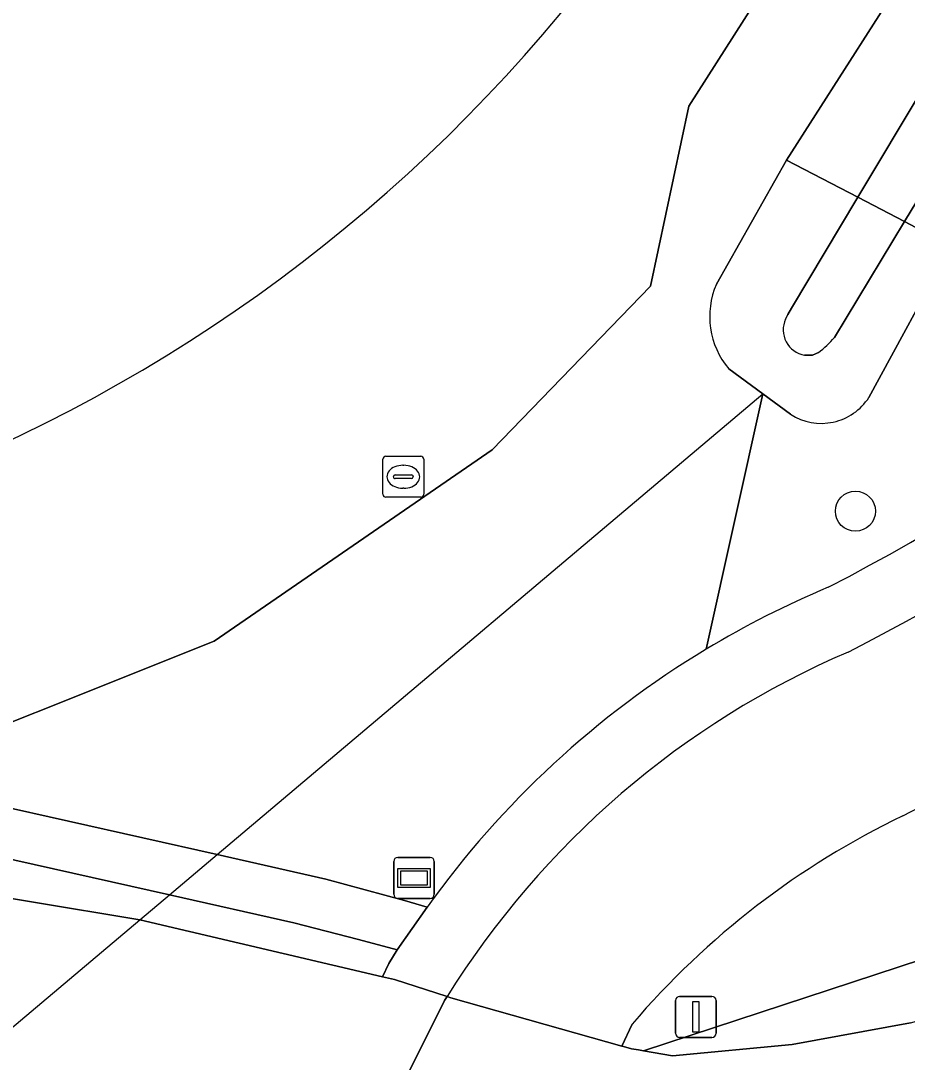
# Model space of a CAD drawing. Extents: x 161385 to 162589, y 388479 to 389756.
# Drawn here: x 162462.97 to 162484.61, y 388661.55 to 388686.96 of the extents above; entities that cross this region are included whole.
import ezdxf

# ---------------------------------------------------------------- set-up
doc = ezdxf.new("R2010")
doc.units = 0
for name, color, linetype in [('IMGEO_Berm_groen', 7, 'Continuous'), ('IMGEO_Boom', 7, 'Continuous'), ('IMGEO_Duiker', 7, 'Continuous'), ('IMGEO_Fietspad_gesloten', 7, 'Continuous'), ('IMGEO_Groenvoorziening', 7, 'Continuous'), ('IMGEO_Oever', 7, 'Continuous'), ('IMGEO_Pand', 7, 'Continuous'), ('IMGEO_Rijbaan_lokaal_gesloten', 7, 'Continuous'), ('IMGEO_Rijbaan_regionaal_gesloten', 7, 'Continuous'), ('IMGEO_Rioolput', 7, 'Continuous'), ('IMGEO_Verkeersbordpaal', 7, 'Continuous'), ('IMGEO_Voetpad_open', 7, 'Continuous'), ('IMGEO_Waterloop', 7, 'Continuous'), ('IMGEO_Wegwijzer', 7, 'Continuous')]:
    doc.layers.add(name, color=color, linetype=linetype)

msp = doc.modelspace()

# ---------------------------------------------------------------- linework, layer by layer
at = {"layer": 'IMGEO_Berm_groen'}
for points in [[(162505.585, 388897.306), (162506.277, 388863.384), (162507.703, 388808.23), (162508.502, 388764.034), (162508.507, 388763.596), (162508.048, 388750), (162507.287, 388742.621), (162504.955, 388729.188), (162504.276, 388726.446), (162500, 388712.436), (162499.893, 388712.133), (162499.135, 388710.054), (162493.393, 388696.514), (162489.638, 388688.939), (162485.689, 388681.463), (162483.678, 388677.768)], [(162481.766, 388677.357), (162481.086, 388677.855), (162479.708, 388671.624)], [(162477.895, 388662.473), (162477.643, 388661.939), (162477.69, 388661.926), (162477.88, 388661.872), (162478.051, 388661.843), (162478.175, 388661.822), (162486.129, 388664.437), (162495.44, 388667.485), (162495.607, 388667.228), (162495.862, 388667.399), (162496.748, 388667.957), (162497.332, 388668.304), (162500, 388669.696), (162501.883, 388670.504), (162508.656, 388673.039)]]:
    msp.add_lwpolyline(points, dxfattribs=at)
msp.add_lwpolyline([(162432.2, 388669.567), (162423.838, 388670.071), (162419.748, 388670.416), (162419.72, 388669.598), (162428.744, 388668.955), (162437.734, 388668.476), (162447.672, 388667.734), (162452.648, 388667.218), (162465.876, 388665.019), (162471.804, 388663.627), (162471.959, 388663.955), (162472.164, 388664.283), (162471.219, 388664.536), (162469.641, 388664.948), (162466.6, 388665.63), (162461.879, 388666.689), (162455.687, 388667.622), (162441.864, 388668.995), (162440.561, 388669.06)], close=True, dxfattribs=at)
for centre, radius, start, end in [((162454.124, 388727.943), 61.805, 297.52584, 331.17649), ((162451.369, 388732.096), 72.549, 297.17701, 320.07426), ((162482.518, 388678.514), 1.379, 236.9864, 327.2768), ((162491.435, 388652.181), 22.706, 112.6619, 121.0973), ((162493.315, 388649.264), 20.304, 115.7152, 139.4153)]:
    msp.add_arc(centre, radius, start, end, dxfattribs=at)
at = {"layer": 'IMGEO_Boom'}
msp.add_circle((162483.349, 388674.992), 0.489, dxfattribs=at)
at = {"layer": 'IMGEO_Duiker'}
msp.add_lwpolyline([(162436.316, 388655.669), (162437.39, 388655.601), (162453.451, 388654.583), (162455.305, 388656.124), (162458.916, 388659.163), (162461.168, 388661.058), (162461.5, 388661.337), (162465.876, 388665.019), (162466.6, 388665.63), (162467.763, 388666.612), (162481.086, 388677.855)], dxfattribs=at)
at = {"layer": 'IMGEO_Fietspad_gesloten'}
msp.add_lwpolyline([(162473.381, 388663.146), (162473.47, 388663.118), (162477.643, 388661.939), (162477.895, 388662.473)], dxfattribs=at)
for centre, radius, start, end in [((162454.63, 388727.339), 62.661, 297.09439, 328.4075), ((162451.369, 388732.096), 72.549, 297.17701, 320.07426), ((162491.69, 388651.732), 21.576, 113.2597, 148.0604), ((162493.315, 388649.264), 20.304, 115.7152, 139.4153)]:
    msp.add_arc(centre, radius, start, end, dxfattribs=at)
at = {"layer": 'IMGEO_Groenvoorziening'}
for points in [[(162458.974, 388668.335), (162467.697, 388671.818), (162474.478, 388676.486), (162478.347, 388680.479), (162479.278, 388684.879), (162483.524, 388691.523), (162487.166, 388698.534), (162492.966, 388712.122), (162497.529, 388726.174), (162499.388, 388733.573), (162501.67, 388751.319), (162502.459, 388766.956), (162501.892, 388778.709)], [(162504.058, 388750), (162504.847, 388765.637), (162504.239, 388778.441), (162501.892, 388778.709), (162502.459, 388766.956), (162501.67, 388751.319), (162499.388, 388733.573), (162497.529, 388726.174), (162492.966, 388712.122), (162487.166, 388698.534), (162483.524, 388691.523), (162479.278, 388684.879), (162478.347, 388680.479), (162474.478, 388676.486), (162467.697, 388671.818), (162458.974, 388668.335), (162462.317, 388667.834), (162467.763, 388666.612), (162470.423, 388666.015), (162472.338, 388665.492), (162472.895, 388665.33)], [(162479.955, 388680.531), (162481.666, 388683.56), (162485.912, 388690.204), (162489.547, 388697.2), (162489.554, 388697.215), (162495.354, 388710.803), (162499.917, 388724.855), (162500, 388725.157), (162501.776, 388732.254), (162504.058, 388750)], [(162479.708, 388671.624), (162481.086, 388677.855), (162480.254, 388678.465)]]:
    msp.add_lwpolyline(points, dxfattribs=at)
for centre, radius, start, end in [((162446.053, 388712.081), 39.087, 270.6397, 334.4773), ((162481.776, 388679.74), 1.985, 156.5196, 219.9502), ((162491.511, 388652.013), 22.889, 121.0423, 144.4226)]:
    msp.add_arc(centre, radius, start, end, dxfattribs=at)
at = {"layer": 'IMGEO_Oever'}
for points in [[(162505.251, 388735.665), (162504.198, 388730.666), (162501.86, 388721.136), (162498.237, 388710.337), (162494.056, 388699.752), (162487.626, 388687.126), (162484.549, 388682.057), (162485.689, 388681.463), (162489.638, 388688.939), (162493.393, 388696.514), (162499.135, 388710.054), (162499.893, 388712.133), (162500, 388712.436), (162504.276, 388726.446), (162504.955, 388729.188), (162507.287, 388742.621)], [(162501.776, 388732.254), (162500, 388725.157), (162499.917, 388724.855), (162495.354, 388710.803), (162489.554, 388697.215), (162489.547, 388697.2), (162485.912, 388690.204), (162481.666, 388683.56), (162483.406, 388682.653), (162486.57, 388687.943), (162493, 388700.568), (162497.181, 388711.153), (162500.804, 388721.953), (162503.142, 388731.482)], [(162483.406, 388682.653), (162481.666, 388683.56), (162479.955, 388680.531)], [(162481.643, 388679.68), (162481.695, 388679.79), (162481.785, 388679.942), (162483.406, 388682.653)], [(162483.678, 388677.768), (162485.689, 388681.463), (162484.549, 388682.057), (162482.834, 388679.23)], [(162482.446, 388678.864), (162482.304, 388678.802), (162482.108, 388678.799)], [(162480.254, 388678.465), (162481.086, 388677.855), (162481.766, 388677.357)]]:
    msp.add_lwpolyline(points, dxfattribs=at)
for centre, radius, start, end in [((162481.776, 388679.74), 1.985, 156.5196, 219.9502), ((162482.213, 388679.417), 0.627, 155.2453, 260.4057), ((162480.974, 388680.813), 2.443, 307.0605, 319.597), ((162482.518, 388678.514), 1.379, 236.9864, 327.2768)]:
    msp.add_arc(centre, radius, start, end, dxfattribs=at)
at = {"layer": 'IMGEO_Pand'}
msp.add_arc((162446.053, 388712.081), 39.087, 270.6397, 334.4773, dxfattribs=at)
at = {"layer": 'IMGEO_Rijbaan_lokaal_gesloten'}
msp.add_lwpolyline([(162490.272, 388664.327), (162492.917, 388665.605), (162495.437, 388667.114), (162495.607, 388667.228), (162495.44, 388667.485), (162486.129, 388664.437), (162478.175, 388661.822), (162478.879, 388661.703), (162481.804, 388661.973), (162484.693, 388662.504), (162487.523, 388663.291)], close=True, dxfattribs=at)
msp.add_lwpolyline([(162461.5, 388661.337), (162467.925, 388659.992), (162469.105, 388659.629), (162471.323, 388659.043), (162471.338, 388659.085), (162473.32, 388663.048), (162473.381, 388663.146), (162472.092, 388663.559), (162471.804, 388663.627), (162465.876, 388665.019), (162452.648, 388667.218)], dxfattribs=at)
at = {"layer": 'IMGEO_Rijbaan_regionaal_gesloten'}
msp.add_lwpolyline([(162484.693, 388662.504), (162481.804, 388661.973), (162478.879, 388661.703), (162478.175, 388661.822), (162478.051, 388661.843), (162477.88, 388661.872), (162477.69, 388661.926), (162477.643, 388661.939), (162473.47, 388663.118), (162473.381, 388663.146), (162473.32, 388663.048), (162471.338, 388659.085)], dxfattribs=at)
at = {"layer": 'IMGEO_Rioolput'}
for p, q in [((162471.811, 388675.406), (162471.811, 388676.258)), ((162471.886, 388676.332), (162472.738, 388676.332)), ((162472.812, 388676.258), (162472.812, 388675.406)), ((162472.113, 388675.875), (162472.511, 388675.875)), ((162472.299, 388676.112), (162472.324, 388676.112)), ((162472.07, 388675.826), (162472.07, 388675.838)), ((162472.508, 388675.789), (162472.11, 388675.789)), ((162472.554, 388675.838), (162472.554, 388675.826)), ((162472.322, 388675.552), (162472.297, 388675.552)), ((162472.738, 388675.332), (162471.886, 388675.332))]:
    msp.add_line(p, q, dxfattribs=at)
for points in [[(162471.811, 388675.406), (162471.811, 388676.258)], [(162471.886, 388676.332), (162472.738, 388676.332)], [(162472.812, 388676.258), (162472.812, 388675.406)], [(162472.738, 388675.332), (162471.886, 388675.332)]]:
    msp.add_lwpolyline(points, dxfattribs=at)
for centre, radius, start, end in [((162471.888, 388676.256), 0.0765, 91.552, 178.448), ((162471.888, 388676.256), 0.0765, 91.552, 178.448), ((162472.736, 388676.256), 0.0765, 1.552, 88.448), ((162472.736, 388676.256), 0.0765, 1.552, 88.448), ((162472.11, 388675.835), 0.0403, 85.8775, 175.7526), ((162472.515, 388675.837), 0.0386, 1.7309, 96.639), ((162472.107, 388675.825), 0.0366, 178.938, 274.7102), ((162472.511, 388675.832), 0.043, 264.8664, 352.4533), ((162471.888, 388675.408), 0.0765, 181.552, 268.448), ((162471.888, 388675.408), 0.0765, 181.552, 268.448), ((162472.736, 388675.408), 0.0765, 271.552, 358.448), ((162472.736, 388675.408), 0.0765, 271.552, 358.448)]:
    msp.add_arc(centre, radius, start, end, dxfattribs=at)
for centre, major_axis, ratio, start_param, end_param in [((162472.298, 388675.832), (-0.387, 0.002), 0.722429, 4.712389, 7.853982), ((162472.323, 388675.832), (-0.39, 0.002), 0.717154, 1.570796, 4.712389)]:
    msp.add_ellipse(centre, major_axis=major_axis, ratio=ratio, start_param=start_param, end_param=end_param, dxfattribs=at)
at = {"layer": 'IMGEO_Verkeersbordpaal'}
for p, q in [((162478.956, 388662.251), (162478.956, 388663.051)), ((162478.956, 388663.051), (162478.956, 388662.251)), ((162479.056, 388663.151), (162479.846, 388663.151)), ((162479.846, 388663.151), (162479.056, 388663.151)), ((162479.946, 388663.051), (162479.946, 388662.251)), ((162479.946, 388662.251), (162479.946, 388663.051)), ((162479.846, 388662.151), (162479.056, 388662.151)), ((162479.056, 388662.151), (162479.846, 388662.151))]:
    msp.add_line(p, q, dxfattribs=at)
msp.add_lwpolyline([(162479.376, 388663.026), (162479.526, 388663.026), (162479.526, 388662.276), (162479.376, 388662.276), (162479.376, 388663.026)], dxfattribs=at)
for centre, start, end in [((162479.056, 388663.051), 90, 180), ((162479.056, 388663.051), 90, 180), ((162479.846, 388663.051), 0, 90), ((162479.846, 388663.051), 360, 90), ((162479.056, 388662.251), 180, 270), ((162479.056, 388662.251), 180, 270), ((162479.846, 388662.251), 270, 0), ((162479.846, 388662.251), 270, 0)]:
    msp.add_arc(centre, 0.1, start, end, dxfattribs=at)
at = {"layer": 'IMGEO_Voetpad_open'}
msp.add_lwpolyline([(162470.423, 388666.015), (162467.763, 388666.612), (162462.317, 388667.834), (162458.974, 388668.335), (162455.891, 388668.797), (162443.156, 388670.129), (162440.7, 388670.254), (162423.972, 388671.267), (162419.797, 388671.622), (162419.785, 388671.507), (162419.748, 388670.416), (162423.838, 388670.071), (162432.2, 388669.567), (162440.561, 388669.06), (162441.864, 388668.995), (162455.687, 388667.622), (162461.879, 388666.689), (162466.6, 388665.63), (162469.641, 388664.948), (162471.219, 388664.536), (162472.164, 388664.283), (162472.895, 388665.33), (162472.338, 388665.492)], close=True, dxfattribs=at)
msp.add_lwpolyline([(162472.895, 388665.33), (162472.164, 388664.283), (162471.959, 388663.955), (162471.804, 388663.627), (162472.092, 388663.559), (162473.381, 388663.146)], dxfattribs=at)
for centre, radius, start, end in [((162454.124, 388727.943), 61.805, 297.52584, 331.17649), ((162454.63, 388727.339), 62.661, 297.09439, 328.4075), ((162491.435, 388652.181), 22.706, 112.6619, 121.0973), ((162491.511, 388652.013), 22.889, 121.0423, 144.4226), ((162491.69, 388651.732), 21.576, 113.2597, 148.0604)]:
    msp.add_arc(centre, radius, start, end, dxfattribs=at)
at = {"layer": 'IMGEO_Waterloop'}
for points in [[(162503.142, 388731.482), (162500.804, 388721.953), (162497.181, 388711.153), (162493, 388700.568), (162486.57, 388687.943), (162483.406, 388682.653), (162484.549, 388682.057), (162487.626, 388687.126), (162494.056, 388699.752), (162498.237, 388710.337), (162501.86, 388721.136), (162504.198, 388730.666), (162505.251, 388735.665)], [(162484.549, 388682.057), (162483.406, 388682.653), (162481.785, 388679.942), (162481.695, 388679.79), (162481.643, 388679.68)], [(162482.834, 388679.23), (162484.549, 388682.057)], [(162482.108, 388678.799), (162482.304, 388678.802), (162482.446, 388678.864)]]:
    msp.add_lwpolyline(points, dxfattribs=at)
for centre, radius, start, end in [((162482.213, 388679.417), 0.627, 155.2453, 260.4057), ((162480.974, 388680.813), 2.443, 307.0605, 319.597)]:
    msp.add_arc(centre, radius, start, end, dxfattribs=at)
at = {"layer": 'IMGEO_Wegwijzer'}
for p, q in [((162472.178, 388666.542), (162472.968, 388666.542)), ((162472.968, 388666.542), (162472.178, 388666.542)), ((162472.078, 388665.642), (162472.078, 388666.442)), ((162472.078, 388666.442), (162472.078, 388665.642)), ((162473.068, 388666.442), (162473.068, 388665.642)), ((162473.068, 388665.642), (162473.068, 388666.442)), ((162472.968, 388665.542), (162472.178, 388665.542)), ((162472.178, 388665.542), (162472.968, 388665.542))]:
    msp.add_line(p, q, dxfattribs=at)
for points in [[(162472.179, 388666.274), (162472.967, 388666.274), (162472.967, 388665.81), (162472.179, 388665.81), (162472.179, 388666.274)], [(162472.244, 388666.209), (162472.244, 388665.875), (162472.902, 388665.875), (162472.902, 388666.209), (162472.244, 388666.209)]]:
    msp.add_lwpolyline(points, dxfattribs=at)
for centre, start, end in [((162472.178, 388666.442), 90, 180), ((162472.178, 388666.442), 90, 180), ((162472.968, 388666.442), 0, 90), ((162472.968, 388666.442), 360, 90), ((162472.178, 388665.642), 180, 270), ((162472.178, 388665.642), 180, 270), ((162472.968, 388665.642), 270, 0), ((162472.968, 388665.642), 270, 0)]:
    msp.add_arc(centre, 0.1, start, end, dxfattribs=at)

doc.saveas('drawing.dxf')
